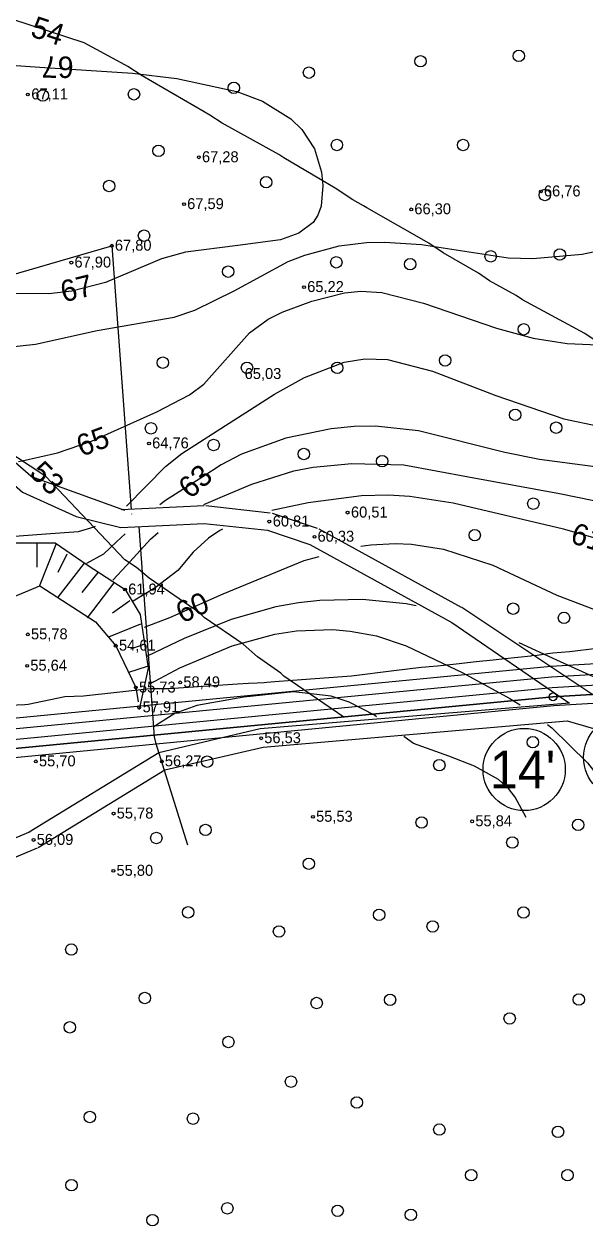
# Model space of a CAD drawing. Extents: x 532503 to 539665, y 6557663 to 6561526.
# Drawn here: x 534257.4 to 534382.9, y 6559343.9 to 6559614.5 of the extents above; entities that cross this region are included whole.
import ezdxf

# ---------------------------------------------------------------- set-up
doc = ezdxf.new("R2010")
doc.units = 0
for name, color, linetype in [('HALJASTUS', 7, 'Continuous'), ('HORISONTAAL-EH2000', 7, 'Continuous'), ('illumineerimisjooned', 7, 'Continuous'), ('kataster', 7, 'Continuous'), ('KORGUS-EH2000', 7, 'Continuous'), ('Lamami horisontaal_EH2000', 7, 'Continuous'), ('PIIR', 7, 'Continuous'), ('PIIR_me', 7, 'Continuous'), ('Plokid', 7, 'Continuous'), ('RELJEEF', 7, 'Continuous'), ('TEE', 7, 'Continuous'), ('TM_aktiivne', 7, 'Continuous')]:
    doc.layers.add(name, color=color, linetype=linetype)

# ---------------------------------------------------------------- blocks, each defined once
blk = doc.blocks.new('METS')
at = {"layer": 'HALJASTUS'}
blk.add_circle((0, 0), 0.8, dxfattribs=at)

msp = doc.modelspace()

# ---------------------------------------------------------------- linework, layer by layer
at = {"layer": 'HALJASTUS'}
for points in [[(534092.53, 6559447.17), (534096.18, 6559450.73), (534108, 6559450), (534146, 6559468), (534139, 6559529), (534181, 6559537), (534276.97, 6559564.86), (534281.32, 6559505.78)], [(534281.39, 6559504.87), (534281.4, 6559504.74)], [(534283.01, 6559502.02), (534286.47, 6559454.92), (534286.79, 6559453.68), (534293.9, 6559430.76)]]:
    msp.add_lwpolyline(points, dxfattribs=at)
at = {"layer": 'HORISONTAAL-EH2000'}
for points in [[(534245.87, 6559605.91), (534260.89, 6559604.82), (534281.63, 6559603.45), (534291.56, 6559602.3), (534304.97, 6559599.39), (534310.71, 6559597.2), (534317.04, 6559593.29), (534319.54, 6559590.86), (534322.35, 6559586.52), (534323.92, 6559581.29), (534324.19, 6559578.31), (534323.81, 6559573.73), (534323.1, 6559571.67), (534322.03, 6559570.04), (534318.86, 6559567.66), (534314.7, 6559566.21), (534305.2, 6559564.9), (534293.45, 6559563.41), (534288.07, 6559561.93), (534275.59, 6559556.6), (534268.06, 6559554.65), (534262.87, 6559554.06), (534252.26, 6559554.17)], [(534238.03, 6559544.65), (534248.01, 6559542.48), (534252.99, 6559542.1), (534259.88, 6559542.8), (534273.73, 6559545.91), (534290.95, 6559548.85), (534295.55, 6559550.42), (534304.36, 6559554.75), (534316.46, 6559561.31), (534320.16, 6559562.78), (534327.89, 6559564.81), (534334, 6559565.55), (534338.11, 6559565.67), (534346.32, 6559565.13), (534365.69, 6559562.18), (534371.19, 6559562.03), (534382.24, 6559562.98), (534391.79, 6559564.99)], [(534256.09, 6559516.59), (534256.87, 6559516.67), (534264.84, 6559518.5), (534272.41, 6559521.14), (534287.04, 6559527.7), (534294.35, 6559531.46), (534297.6, 6559533.84), (534307.76, 6559545.37), (534311.96, 6559548.39), (534315.08, 6559549.98), (534321.75, 6559552.46), (534329.06, 6559554.32), (534332.74, 6559554.68), (534337.43, 6559554.36), (534346.75, 6559551.98), (534363.07, 6559546.42), (534371.3, 6559544.19), (534378.87, 6559542.96), (534389.17, 6559542.55)], [(534280.23, 6559506.53), (534288.99, 6559515.47), (534292.62, 6559518.37), (534300.54, 6559523.4), (534313.42, 6559531.59), (534320.13, 6559535.34), (534328.98, 6559538.8), (534333.58, 6559539.56), (534338.66, 6559539.35), (534348.73, 6559536.75), (534362.92, 6559531.3), (534378.14, 6559526.08), (534385.97, 6559524.44)], [(534478.41, 6559533.55), (534478.2, 6559533.53), (534474.96, 6559532.46), (534471.13, 6559530.45), (534463.98, 6559525.33), (534454.45, 6559519.35), (534449.38, 6559517.02), (534443.83, 6559515.17), (534432.29, 6559512.98), (534425.38, 6559512.4), (534411.56, 6559512.46), (534388.52, 6559514.88), (534372.72, 6559517.01), (534364.92, 6559518.56), (534345.62, 6559523.44), (534336.03, 6559524.43), (534331.21, 6559524.36), (534326.06, 6559523.87), (534315.93, 6559521.75), (534306.04, 6559518.23), (534301.44, 6559515.78), (534297.35, 6559513.1), (534288.96, 6559507.8), (534287.75, 6559506.85)], [(534297.54, 6559506.96), (534301.77, 6559508.7), (534308.3, 6559511.46), (534317.74, 6559514.43), (534322.01, 6559515.25), (534330.67, 6559516.1), (534342.37, 6559515.82), (534356.8, 6559513.13), (534377.19, 6559509.37), (534403.9, 6559503.95), (534426.22, 6559499.25), (534452.15, 6559493.01), (534477.37, 6559487.53), (534482.27, 6559486.86)], [(534456.65, 6559469.95), (534448.47, 6559476.04), (534442.11, 6559479.89), (534428.56, 6559486.15), (534420.39, 6559489.08), (534403.8, 6559494.11), (534378.1, 6559501.4), (534353.35, 6559507.25), (534343.72, 6559508.72), (534338.89, 6559509.02), (534332.89, 6559508.85), (534320.94, 6559507.28), (534312.79, 6559505.6)], [(534209.63, 6559489.22), (534217.33, 6559487.65), (534221.07, 6559487.56), (534223.75, 6559487.99), (534228.94, 6559489.88), (534239.13, 6559495.52), (534244.38, 6559497.95), (534250.17, 6559499.47), (534262.2, 6559500.33), (534269.54, 6559500.9), (534273.03, 6559501.94), (534273.29, 6559502.09)], [(534279.99, 6559500.36), (534278.03, 6559498.58), (534275.13, 6559495.83), (534271.3, 6559493.69)], [(534277.18, 6559490.01), (534280.27, 6559493.26), (534285.6, 6559499.17), (534287.33, 6559500.66)], [(534301.73, 6559501.4), (534301.18, 6559501.13), (534298.61, 6559499.4), (534295.21, 6559496.27), (534291.76, 6559492.15), (534286.66, 6559488.29), (534281.79, 6559485.32)], [(534332.73, 6559497.57), (534334.97, 6559497.92), (534340.4, 6559498.18), (534344.03, 6559498.02), (534351.2, 6559496.93), (534362.3, 6559493.33), (534376.59, 6559486.61), (534388.13, 6559482.23), (534399.69, 6559479.85), (534412.22, 6559476.91), (534419.63, 6559473.99), (534423.18, 6559472.1), (534429.21, 6559467.78), (534429.44, 6559467.53)], [(534284.28, 6559479.43), (534289.96, 6559481.61), (534301.93, 6559486.96), (534320.04, 6559494.37), (534323.37, 6559495.3)], [(534345.13, 6559484.25), (534342.86, 6559484.71), (534333.12, 6559485.69), (534323.53, 6559485.47), (534318.77, 6559484.92), (534313.66, 6559483.99), (534303.68, 6559481.18), (534293.2, 6559476.93), (534284.9, 6559472.98)], [(534285.51, 6559466.75), (534292.21, 6559470.38), (534303.91, 6559475.29), (534313.45, 6559477.89), (534318.35, 6559478.65), (534326.36, 6559478.92), (534330.36, 6559478.59), (534336.24, 6559477.49), (534342.87, 6559475.3), (534355.57, 6559469.21), (534366.07, 6559463.53), (534368.37, 6559462.05)], [(534392.37, 6559464.25), (534386.46, 6559467.61), (534376.6, 6559472.11), (534368.15, 6559475.94)], [(534336.24, 6559459.41), (534335.74, 6559459.77), (534330.1, 6559462.71), (534326.04, 6559464), (534317.62, 6559464.99), (534306.51, 6559463.78), (534295.97, 6559461.95), (534291.07, 6559460.12), (534286.24, 6559457.1)], [(534374.49, 6559457.65), (534375.45, 6559456.9), (534383.43, 6559449.09), (534394.2, 6559435.34), (534402.88, 6559423.33)], [(534369.71, 6559436.84), (534367.28, 6559441.39), (534365.76, 6559443.38), (534363.5, 6559445.36), (534358.13, 6559448.33), (534352.44, 6559450.57), (534344.52, 6559453.41), (534342.36, 6559454.98)]]:
    msp.add_lwpolyline(points, dxfattribs=at)
at = {"layer": 'illumineerimisjooned'}
msp.add_lwpolyline([(534195.15, 6559981.19), (534198.98, 6559981.55), (535160.12, 6560071.77), (535418.53, 6559993.82), (535458.87, 6559929.25), (535494.63, 6559867.7), (535482.6, 6559826), (535251.74, 6559649.68), (535250.36, 6559648.53), (535180.45, 6559687.33), (534941.15, 6559814.59), (534876.93, 6559774.72), (534959.62, 6559531.32), (534733.77, 6559483.15), (534375.91, 6559461.87), (534195.51, 6559444.47)], dxfattribs=at)
msp.add_lwpolyline([(534967.67, 6560049.69), (534974.15, 6559828.08), (535058.69, 6559883.05), (535223.5, 6560002.45), (535218.56, 6560049.92), (535415.93, 6559990.42), (535455.45, 6559927.19), (535490.31, 6559867.16), (535479.12, 6559828.38), (535249.57, 6559653.05), (535182.36, 6559690.84), (534940.99, 6559819.22), (534872.14, 6559776.44), (534954.37, 6559534.34), (534950.91, 6559533.67), (534733.22, 6559487.12), (534375.58, 6559465.86), (534199.95, 6559448.92), (533951.79, 6559660.13), (534200.21, 6559977.65), (534931.63, 6560046.31)], close=True, dxfattribs=at)
at = {"layer": 'kataster'}
msp.add_lwpolyline([(533947.7, 6559658.95), (533949.2, 6559955.8), (534198.28, 6559979.48), (535159.89, 6560069.73), (535417.31, 6559992.13), (535457.22, 6559928.24), (535504.86, 6559846.09), (535250.3, 6559650.84), (535181.52, 6559689.04), (534941.15, 6559817.08), (534874.65, 6559775.26), (534957.01, 6559532.73), (534735.22, 6559485.45), (534375.71, 6559463.85), (534199.28, 6559446.9), (534122.84, 6559439.44), (534110.45, 6559447.36), (534092.53, 6559453.94), (534085.13, 6559454.75)], close=True, dxfattribs=at)
msp.add_lwpolyline([(534702.52, 6559249.07), (534633.14, 6559232.3), (534598.38, 6559212.34), (534550.6, 6559175.46), (534532.58, 6559163.76), (534476.63, 6559138.79), (534445.24, 6559118.59), (534386.92, 6559058.5), (534366.79, 6559044.41), (534097.9, 6559435.64), (534085.13, 6559454.75), (534092.53, 6559453.94), (534110.45, 6559447.36), (534122.84, 6559439.44), (534199.28, 6559446.9), (534375.71, 6559463.85), (534735.22, 6559485.45)], dxfattribs=at)
at = {"layer": 'KORGUS-EH2000'}
for centre in [(534258.19, 6559598.72), (534296.46, 6559584.65), (534373, 6559577), (534293.14, 6559574.15), (534344, 6559573), (534276.97, 6559564.85), (534267.91, 6559561.07), (534320.01, 6559555.59), (534285.31, 6559520.59), (534329.75, 6559505.11), (534329.75, 6559505.11), (534312.23, 6559503.1), (534322.33, 6559499.7), (534279.94, 6559487.89), (534258.19, 6559477.84), (534277.85, 6559475.31), (534258.04, 6559470.82), (534292.29, 6559467.1), (534282.36, 6559465.93), (534283.1, 6559461.51), (534310.41, 6559454.59), (534259.97, 6559449.41), (534288.16, 6559449.42), (534277.38, 6559437.73), (534322, 6559437), (534357.65, 6559436), (534259.46, 6559431.83), (534277.33, 6559424.91)]:
    msp.add_circle(centre, 0.32, dxfattribs=at)
at = {"layer": 'Lamami horisontaal_EH2000'}
for points in [[(534386.75, 6559542.57), (534382.83, 6559545.24), (534368.94, 6559552.71), (534367.47, 6559553.74), (534361.55, 6559557.03), (534359.09, 6559558.71), (534351.12, 6559563.24), (534347.94, 6559565.44), (534334.05, 6559573.31), (534333.31, 6559573.81), (534330.92, 6559575.14), (534327, 6559577.77), (534315.5, 6559584.52), (534314.37, 6559585.28), (534301.7, 6559592.27), (534298.91, 6559594.07), (534297.68, 6559594.81), (534283.79, 6559602.88), (534280.54, 6559604.96), (534279.87, 6559605.38), (534270.75, 6559610.31), (534234.22, 6559622.29)], [(534328.93, 6559459.35), (534315.5, 6559468.5), (534314.79, 6559469.18), (534309.6, 6559472.81), (534306.39, 6559475.68), (534297.68, 6559481.64), (534296.59, 6559482.65), (534285.3, 6559490.43), (534282.48, 6559492.82), (534279.87, 6559494.56), (534262.19, 6559513.22), (534258.72, 6559515.54), (534250.14, 6559521.08)]]:
    msp.add_lwpolyline(points, dxfattribs=at)
at = {"layer": 'PIIR'}
for centre, radius in [((534375.74, 6559463.87), 0.88), ((534375.74, 6559463.87), 0.88), ((534375.74, 6559463.87), 0.88), ((534391.78, 6559450.3), 9.2), ((534369.28, 6559447.6), 9.2)]:
    msp.add_circle(centre, radius, dxfattribs=at)
at = {"layer": 'PIIR_me'}
msp.add_lwpolyline([(534733.49, 6559485.13), (534485.11, 6559470.37), (534375.74, 6559463.87), (534199.3, 6559446.85), (533949.03, 6559659.85), (534199.17, 6559979.56)], dxfattribs=at)
at = {"layer": 'Plokid'}
for points in [[(534951.24, 6559536.08), (534732.91, 6559489.51), (534375.41, 6559468.25), (534200.75, 6559451.41), (533955.1, 6559660.46), (534201.47, 6559975.36), (534969.74, 6560047.47)], [(534950.46, 6559538.37), (534732.58, 6559491.9), (534375.22, 6559470.64), (534201.53, 6559453.89), (533958.41, 6559660.8), (534202.72, 6559973.06), (534969.81, 6560045.07)], [(534385.59, 6559474.7), (534379.45, 6559473.98), (534375.67, 6559473.65), (534374.56, 6559473.52), (534372.16, 6559473.16), (534370.94, 6559473.02), (534370.75, 6559473), (534364.97, 6559472.34), (534362.33, 6559472.05), (534358.56, 6559471.69), (534354.07, 6559471.22), (534349.91, 6559470.77), (534348.01, 6559470.58), (534347.27, 6559470.51), (534346.21, 6559470.4), (534340.11, 6559469.66), (534330.62, 6559468.52), (534317.41, 6559467.55), (534313.48, 6559467.2), (534311.66, 6559467.06), (534311.08, 6559467.02), (534309.52, 6559466.92), (534307.58, 6559466.82), (534305.13, 6559466.71), (534289.75, 6559465.67), (534285.57, 6559465.67), (534270.62, 6559464.05), (534266.47, 6559463.85), (534258.23, 6559462.19), (534257.52, 6559462.11), (534254.1, 6559461.91)]]:
    msp.add_lwpolyline(points, dxfattribs=at)
at = {"layer": 'RELJEEF'}
for p, q in [((534260.21, 6559498.13), (534260.21, 6559492.87)), ((534260.79, 6559488.66), (534264.53, 6559498.01)), ((534266.87, 6559495.79), (534264.88, 6559491.7)), ((534265, 6559486.2), (534270.84, 6559493.8)), ((534273.88, 6559491.7), (534270.26, 6559487.26)), ((534271.54, 6559481.53), (534277.5, 6559489.36)), ((534281.01, 6559485.39), (534277.15, 6559482.58)), ((534276.33, 6559477.32), (534283.46, 6559480.24)), ((534284.4, 6559475.68), (534281.13, 6559474.51)), ((534280.77, 6559469.37), (534284.98, 6559470.77))]:
    msp.add_line(p, q, dxfattribs=at)
for points in [[(534250.57, 6559498.37), (534264.33, 6559498.37), (534271.45, 6559493.42), (534279.94, 6559487.89), (534283.35, 6559482.32), (534285.08, 6559470.29), (534283.1, 6559461.01), (534283.05, 6559461.35)], [(534253.55, 6559485.67), (534260.86, 6559488.7), (534273.3, 6559480.66), (534277.85, 6559475.31), (534282.36, 6559465.93), (534282.84, 6559462.73)]]:
    msp.add_lwpolyline(points, dxfattribs=at)
at = {"layer": 'TEE'}
for p, q in [((534244.17, 6559526.12), (534259.38, 6559512.87)), ((534258.75, 6559513.24), (534279.85, 6559505.66)), ((534279.08, 6559505.78), (534297.67, 6559506.7)), ((534297.99, 6559506.69), (534312.45, 6559505.09)), ((534312.87, 6559505), (534322.97, 6559501.6)), ((534323.3, 6559501.46), (534355.19, 6559483.95)), ((534258.69, 6559433.68), (534238.47, 6559425.2)), ((534260.24, 6559429.99), (534240.01, 6559421.51))]:
    msp.add_line(p, q, dxfattribs=at)
for points in [[(534214.08, 6559759.73), (534229.88, 6559570.67), (534233.33, 6559538.8), (534241.25, 6559523.41), (534256.98, 6559509.68), (534269, 6559504.22), (534278.97, 6559501.8), (534297.64, 6559502.71), (534311.83, 6559501.15), (534321.29, 6559498), (534353.11, 6559480.54), (534379.41, 6559462.48)], [(534386.2, 6559463.29), (534355.35, 6559483.85)], [(534379.41, 6559462.48), (534310.16, 6559456.72), (534287.48, 6559451.31), (534258.44, 6559433.55)], [(534260.48, 6559430.12), (534288.83, 6559447.54), (534310.82, 6559452.63), (534378.94, 6559458.46), (534390.71, 6559455.08)]]:
    msp.add_lwpolyline(points, dxfattribs=at)
at = {"layer": 'TM_aktiivne'}
msp.add_lwpolyline([(535159.92, 6560069.74), (535417.23, 6559992.12), (535457.16, 6559928.22), (535492.47, 6559867.43), (535480.86, 6559827.19), (535250.49, 6559651.24), (535250.13, 6559650.94), (535181.4, 6559689.09), (534941.07, 6559816.9), (534874.53, 6559775.58), (534957, 6559532.81), (534733.5, 6559485.14), (534375.75, 6559463.86), (534199.32, 6559446.85), (534124.95, 6559439.68), (533949.03, 6559659.85), (533949.15, 6559955.79), (534199.17, 6559979.56)], close=True, dxfattribs=at)

# ---------------------------------------------------------------- block references
at = {"layer": 'HALJASTUS', "xscale": 1.6, "yscale": 1.6000000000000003}
for p in [(534346.06, 6559606.15), (534368.08, 6559607.35), (534321.1, 6559603.61), (534261.54, 6559598.49), (534281.93, 6559598.76), (534304.28, 6559600.21), (534327.37, 6559587.41), (534355.6, 6559587.4), (534287.42, 6559586.1), (534276.39, 6559578.22), (534311.52, 6559579.07), (534373.92, 6559576.21), (534284.19, 6559567.1), (534377.24, 6559562.88), (534327.23, 6559561.15), (534343.75, 6559560.71), (534361.78, 6559562.48), (534303.03, 6559559.06), (534369.18, 6559546.15), (534288.38, 6559538.68), (534351.58, 6559539.18), (534307.23, 6559537.54), (534327.44, 6559537.53), (534367.28, 6559526.99), (534285.74, 6559523.98), (534376.46, 6559524.12), (534299.77, 6559520.25), (534319.96, 6559518.23), (534337.5, 6559516.62), (534371.33, 6559507.12), (534358.21, 6559500.05), (534366.81, 6559483.61), (534378.19, 6559481.54), (534371.21, 6559453.7), (534298.33, 6559449.36), (534350.29, 6559448.56), (534346.32, 6559435.74), (534297.95, 6559434.07), (534381.37, 6559435.2), (534286.94, 6559432.26), (534366.63, 6559431.26), (534321.07, 6559426.51), (534294.06, 6559415.62), (534336.8, 6559415.08), (534369.12, 6559415.57), (534314.39, 6559411.35), (534348.79, 6559412.47), (534267.91, 6559407.29), (534284.35, 6559396.44), (534322.83, 6559395.32), (534339.26, 6559396.03), (534381.51, 6559396.1), (534267.57, 6559389.89), (534366.03, 6559391.88), (534303.07, 6559386.6), (534317.09, 6559377.72), (534331.83, 6559373.06), (534272.05, 6559369.81), (534295.15, 6559369.43), (534350.28, 6559366.99), (534376.86, 6559366.49), (534267.95, 6559354.54), (534357.43, 6559356.78), (534379, 6559356.79), (534302.84, 6559349.37), (534286.09, 6559346.71), (534327.52, 6559348.82), (534343.93, 6559347.9)]:
    msp.add_blockref('METS', p, dxfattribs=at)

# ---------------------------------------------------------------- texts
at = {"layer": 'HORISONTAAL-EH2000'}
for s, rotation, p in [('67', 179.4002, (534268.46, 6559607.19)), ('67', 13.9001, (534266.18, 6559552.14)), ('65', 20.5833, (534270.19, 6559517.57)), ('63', 41.486, (534294.55, 6559508)), ('61', 342.6082, (534379.39, 6559498.41)), ('60', 24.6111, (534292.73, 6559480.24))]:
    msp.add_text(s, height=4.8, rotation=rotation, dxfattribs=at).set_placement(p)
at = {"layer": 'KORGUS-EH2000'}
for s, p in [('67,11', (534258.95, 6559597.62)), ('67,28', (534297.16, 6559583.55)), ('66,76', (534373.7, 6559575.9)), ('67,59', (534293.84, 6559573.05)), ('66,30', (534344.7, 6559571.9)), ('67,80', (534277.66, 6559563.75)), ('67,90', (534268.61, 6559559.97)), ('65,22', (534320.71, 6559554.49)), ('65,03', (534306.71, 6559535.02)), ('64,76', (534286, 6559519.49)), ('60,51', (534330.51, 6559504.01)), ('60,81', (534313, 6559502)), ('60,33', (534323.03, 6559498.6)), ('61,94', (534280.64, 6559486.78)), ('55,78', (534258.88, 6559476.74)), ('54,61', (534278.58, 6559474.21)), ('55,64', (534258.73, 6559469.72)), ('55,73', (534283.06, 6559464.83)), ('58,49', (534292.99, 6559466)), ('57,91', (534283.87, 6559460.41)), ('56,53', (534311.1, 6559453.49)), ('55,70', (534260.67, 6559448.31)), ('56,27', (534288.85, 6559448.32)), ('55,78', (534278.07, 6559436.63)), ('55,53', (534322.7, 6559435.9)), ('55,84', (534358.35, 6559434.9)), ('56,09', (534260.16, 6559430.73)), ('55,80', (534278.02, 6559423.81))]:
    msp.add_text(s, height=2.45, dxfattribs=at).set_placement(p)
at = {"layer": 'Lamami horisontaal_EH2000'}
for s, rotation, p in [('54', 341.849, (534258.53, 6559611.79)), ('53', 315.3482, (534258.29, 6559513.7))]:
    msp.add_text(s, height=4.8, rotation=rotation, dxfattribs=at).set_placement(p)
at = {"layer": 'PIIR'}
msp.add_text("14'", height=8.4, dxfattribs=at).set_placement((534361.61, 6559443.4))

doc.saveas('drawing.dxf')
